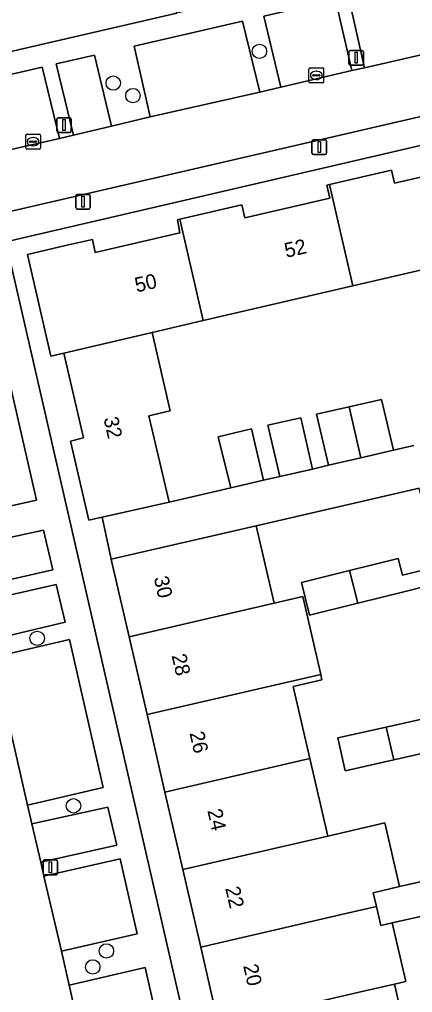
# Model space of a CAD drawing. Extents: x 156412 to 157779, y 382335 to 383768.
# Drawn here: x 156946.6 to 156973.3, y 382800.5 to 382866.5 of the extents above; entities that cross this region are included whole.
import ezdxf

# ---------------------------------------------------------------- set-up
doc = ezdxf.new("R2010")
doc.units = 0
for name, color, linetype in [('IMGEO_Boom', 7, 'Continuous'), ('IMGEO_Erf', 7, 'Continuous'), ('IMGEO_Kolk', 7, 'Continuous'), ('IMGEO_Lichtmast', 7, 'Continuous'), ('IMGEO_Pand', 7, 'Continuous'), ('IMGEO_Pand_nummerreeks', 7, 'Continuous'), ('IMGEO_Parkeervlak_open', 7, 'Continuous'), ('IMGEO_Rijbaan_lokaal_gesloten', 7, 'Continuous'), ('IMGEO_Voetpad_open', 7, 'Continuous')]:
    doc.layers.add(name, color=color, linetype=linetype)

msp = doc.modelspace()

# ---------------------------------------------------------------- linework, layer by layer
at = {"layer": 'IMGEO_Boom'}
for centre in [(156962.875, 382864.384), (156952.948, 382862.227), (156954.286, 382861.381), (156947.786, 382824.562), (156950.25, 382813.2), (156952.488, 382803.354), (156951.559, 382802.272)]:
    msp.add_circle(centre, 0.489, dxfattribs=at)
at = {"layer": 'IMGEO_Erf'}
for points in [[(157000, 382851.126), (156988.027, 382861.266), (156983.836, 382860.322), (156945.662, 382851.459), (156966.822, 382759.288), (156968.984, 382750), (156976.601, 382717.276), (157000, 382744.884), (157004.336, 382750), (157004.803, 382750.551), (157041.321, 382793.644), (157052.477, 382806.707), (157037.953, 382818.984), (157034.372, 382822.017), (157032.691, 382823.44)], [(156975.253, 382828.372), (156972.848, 382827.769), (156969.55, 382826.943), (156966.282, 382826.125), (156965.728, 382828.341), (156968.995, 382829.159), (156972.293, 382829.985), (156972.58, 382828.838), (156974.986, 382829.441), (156973.725, 382834.757), (156962.651, 382832.195), (156963.867, 382826.94), (156965.816, 382827.389), (156967.03, 382822.118), (156967.118, 382821.736), (156965.169, 382821.287), (156966.297, 382816.406), (156967.512, 382811.145), (156971.383, 382812.039), (156972.382, 382807.717), (156973.898, 382808.065), (156977.212, 382808.826), (156979.606, 382809.361)], [(156968.688, 382815.571), (156968.186, 382817.804), (156971.486, 382818.545), (156974.803, 382819.29), (156975.304, 382817.056), (156971.987, 382816.311)], [(156980.247, 382807.178), (156977.724, 382806.599), (156974.41, 382805.838), (156971.893, 382805.26), (156972.812, 382801.286), (156972.048, 382801.109), (156973.04, 382796.781), (156976.343, 382797.537), (156979.657, 382798.296), (156982.11, 382798.858)]]:
    msp.add_lwpolyline(points, close=True, dxfattribs=at)
for points in [[(156960.099, 382798.347), (156958.884, 382803.61), (156957.67, 382808.872), (156956.455, 382814.134), (156955.241, 382819.394), (156954.027, 382824.657), (156952.901, 382829.535), (156952.817, 382829.942), (156952.194, 382832.773), (156951.293, 382832.568), (156950.045, 382837.948), (156950.922, 382838.152), (156949.599, 382843.912), (156948.719, 382843.711), (156947.125, 382850.592), (156949.713, 382851.207), (156951.532, 382851.619), (156951.731, 382850.742), (156957.476, 382852.062), (156957.307, 382852.948), (156957.472, 382852.987), (156961.687, 382853.969), (156961.891, 382853.092), (156967.647, 382854.413), (156967.439, 382855.296), (156967.628, 382855.34), (156971.842, 382856.31), (156972.044, 382855.433), (156979.341, 382857.111)], [(156976.048, 382850.048), (156969.215, 382848.468), (156959.057, 382846.12), (156955.586, 382845.317), (156956.804, 382839.989), (156955.371, 382839.661), (156956.739, 382833.806), (156960.931, 382834.78), (156960.078, 382838.238), (156962.344, 382838.763), (156963.156, 382835.286), (156964.258, 382835.537), (156963.437, 382839.017), (156965.691, 382839.529), (156966.483, 382836.045), (156967.556, 382836.301), (156966.745, 382839.759), (156968.959, 382840.26), (156971.169, 382840.761), (156971.976, 382837.32), (156973.36, 382837.639)]]:
    msp.add_lwpolyline(points, dxfattribs=at)
at = {"layer": 'IMGEO_Kolk'}
for p, q in [((156966.232, 382862.327), (156966.232, 382863.179)), ((156966.307, 382863.253), (156967.159, 382863.253)), ((156966.72, 382863.033), (156966.745, 382863.033)), ((156967.233, 382863.179), (156967.233, 382862.327)), ((156967.159, 382862.253), (156966.307, 382862.253)), ((156966.491, 382862.747), (156966.491, 382862.759)), ((156966.929, 382862.71), (156966.531, 382862.71)), ((156966.534, 382862.796), (156966.932, 382862.796)), ((156966.743, 382862.473), (156966.718, 382862.473)), ((156966.975, 382862.759), (156966.975, 382862.747)), ((156947.005, 382857.829), (156947.005, 382858.681)), ((156947.08, 382858.755), (156947.932, 382858.755)), ((156947.264, 382858.249), (156947.264, 382858.261)), ((156947.702, 382858.212), (156947.304, 382858.212)), ((156947.307, 382858.298), (156947.705, 382858.298)), ((156947.493, 382858.535), (156947.518, 382858.535)), ((156947.748, 382858.261), (156947.748, 382858.249)), ((156948.006, 382858.681), (156948.006, 382857.829)), ((156947.932, 382857.755), (156947.08, 382857.755)), ((156947.516, 382857.975), (156947.491, 382857.975))]:
    msp.add_line(p, q, dxfattribs=at)
for points in [[(156966.232, 382862.327), (156966.232, 382863.179)], [(156966.307, 382863.253), (156967.159, 382863.253)], [(156967.233, 382863.179), (156967.233, 382862.327)], [(156967.159, 382862.253), (156966.307, 382862.253)], [(156947.005, 382857.829), (156947.005, 382858.681)], [(156947.08, 382858.755), (156947.932, 382858.755)], [(156948.006, 382858.681), (156948.006, 382857.829)], [(156947.932, 382857.755), (156947.08, 382857.755)]]:
    msp.add_lwpolyline(points, dxfattribs=at)
for centre, radius, start, end in [((156966.309, 382863.177), 0.0765, 91.55205, 178.44795), ((156966.309, 382863.177), 0.0765, 91.55205, 178.44795), ((156967.157, 382863.177), 0.0765, 1.55205, 88.44795), ((156967.157, 382863.177), 0.0765, 1.55205, 88.44795), ((156966.309, 382862.329), 0.0765, 181.55205, 268.44795), ((156966.309, 382862.329), 0.0765, 181.55205, 268.44795), ((156966.531, 382862.756), 0.0403, 85.87752, 175.75265), ((156966.528, 382862.746), 0.0366, 178.93798, 274.71019), ((156966.932, 382862.753), 0.043, 264.86636, 352.45326), ((156966.936, 382862.758), 0.0386, 1.73085, 96.63898), ((156967.157, 382862.329), 0.0765, 271.55205, 358.44795), ((156967.157, 382862.329), 0.0765, 271.55205, 358.44795), ((156947.082, 382858.679), 0.0765, 91.55205, 178.44795), ((156947.082, 382858.679), 0.0765, 91.55205, 178.44795), ((156947.304, 382858.258), 0.0403, 85.87752, 175.75265), ((156947.301, 382858.248), 0.0366, 178.93798, 274.71019), ((156947.705, 382858.255), 0.043, 264.86636, 352.45326), ((156947.709, 382858.26), 0.0386, 1.73085, 96.63898), ((156947.93, 382858.679), 0.0765, 1.55205, 88.44795), ((156947.93, 382858.679), 0.0765, 1.55205, 88.44795), ((156947.082, 382857.831), 0.0765, 181.55205, 268.44795), ((156947.082, 382857.831), 0.0765, 181.55205, 268.44795), ((156947.93, 382857.831), 0.0765, 271.55205, 358.44795), ((156947.93, 382857.831), 0.0765, 271.55205, 358.44795)]:
    msp.add_arc(centre, radius, start, end, dxfattribs=at)
for centre, major_axis, ratio, start_param, end_param in [((156966.719, 382862.753), (-0.387, 0.002), 0.722429, 4.712389, 7.853982), ((156966.744, 382862.753), (-0.39, 0.002), 0.717154, 1.570796, 4.712389), ((156947.492, 382858.255), (-0.387, 0.002), 0.722429, 4.712389, 7.853982), ((156947.517, 382858.255), (-0.39, 0.002), 0.717154, 1.570796, 4.712389)]:
    msp.add_ellipse(centre, major_axis=major_axis, ratio=ratio, start_param=start_param, end_param=end_param, dxfattribs=at)
at = {"layer": 'IMGEO_Lichtmast'}
for p, q in [((156968.941, 382863.545), (156968.941, 382864.345)), ((156968.941, 382864.345), (156968.941, 382863.545)), ((156969.041, 382864.445), (156969.831, 382864.445)), ((156969.831, 382864.445), (156969.041, 382864.445)), ((156969.931, 382864.345), (156969.931, 382863.545)), ((156969.931, 382863.545), (156969.931, 382864.345)), ((156969.831, 382863.445), (156969.041, 382863.445)), ((156969.041, 382863.445), (156969.831, 382863.445)), ((156949.114, 382858.982), (156949.114, 382859.782)), ((156949.114, 382859.782), (156949.114, 382858.982)), ((156949.214, 382859.882), (156950.004, 382859.882)), ((156950.004, 382859.882), (156949.214, 382859.882)), ((156950.104, 382859.782), (156950.104, 382858.982)), ((156950.104, 382858.982), (156950.104, 382859.782)), ((156950.004, 382858.882), (156949.214, 382858.882)), ((156949.214, 382858.882), (156950.004, 382858.882)), ((156966.44, 382857.485), (156966.44, 382858.285)), ((156966.44, 382858.285), (156966.44, 382857.485)), ((156966.54, 382858.385), (156967.33, 382858.385)), ((156967.33, 382858.385), (156966.54, 382858.385)), ((156967.43, 382858.285), (156967.43, 382857.485)), ((156967.43, 382857.485), (156967.43, 382858.285)), ((156967.33, 382857.385), (156966.54, 382857.385)), ((156966.54, 382857.385), (156967.33, 382857.385)), ((156950.402, 382853.779), (156950.402, 382854.579)), ((156950.402, 382854.579), (156950.402, 382853.779)), ((156950.502, 382854.679), (156951.292, 382854.679)), ((156951.292, 382854.679), (156950.502, 382854.679)), ((156951.392, 382854.579), (156951.392, 382853.779)), ((156951.392, 382853.779), (156951.392, 382854.579)), ((156951.292, 382853.679), (156950.502, 382853.679)), ((156950.502, 382853.679), (156951.292, 382853.679)), ((156948.185, 382808.627), (156948.185, 382809.427)), ((156948.185, 382809.427), (156948.185, 382808.627)), ((156948.285, 382809.527), (156949.075, 382809.527)), ((156949.075, 382809.527), (156948.285, 382809.527)), ((156949.175, 382809.427), (156949.175, 382808.627)), ((156949.175, 382808.627), (156949.175, 382809.427)), ((156949.075, 382808.527), (156948.285, 382808.527)), ((156948.285, 382808.527), (156949.075, 382808.527))]:
    msp.add_line(p, q, dxfattribs=at)
for points in [[(156969.361, 382864.32), (156969.511, 382864.32), (156969.511, 382863.57), (156969.361, 382863.57), (156969.361, 382864.32)], [(156949.534, 382859.757), (156949.684, 382859.757), (156949.684, 382859.007), (156949.534, 382859.007), (156949.534, 382859.757)], [(156966.86, 382858.26), (156967.01, 382858.26), (156967.01, 382857.51), (156966.86, 382857.51), (156966.86, 382858.26)], [(156950.822, 382854.554), (156950.972, 382854.554), (156950.972, 382853.804), (156950.822, 382853.804), (156950.822, 382854.554)], [(156948.605, 382809.402), (156948.755, 382809.402), (156948.755, 382808.652), (156948.605, 382808.652), (156948.605, 382809.402)]]:
    msp.add_lwpolyline(points, dxfattribs=at)
for centre, start, end in [((156969.041, 382864.345), 90, 180), ((156969.041, 382864.345), 90, 180), ((156969.831, 382864.345), 0, 90), ((156969.831, 382864.345), 360, 90), ((156969.041, 382863.545), 180, 270), ((156969.041, 382863.545), 180, 270), ((156969.831, 382863.545), 270, 0), ((156969.831, 382863.545), 270, 0), ((156949.214, 382859.782), 90, 180), ((156949.214, 382859.782), 90, 180), ((156950.004, 382859.782), 0, 90), ((156950.004, 382859.782), 360, 90), ((156949.214, 382858.982), 180, 270), ((156949.214, 382858.982), 180, 270), ((156950.004, 382858.982), 270, 0), ((156950.004, 382858.982), 270, 0), ((156966.54, 382858.285), 90, 180), ((156966.54, 382858.285), 90, 180), ((156967.33, 382858.285), 0, 90), ((156967.33, 382858.285), 360, 90), ((156966.54, 382857.485), 180, 270), ((156966.54, 382857.485), 180, 270), ((156967.33, 382857.485), 270, 0), ((156967.33, 382857.485), 270, 0), ((156950.502, 382854.579), 90, 180), ((156950.502, 382854.579), 90, 180), ((156951.292, 382854.579), 0, 90), ((156951.292, 382854.579), 360, 90), ((156950.502, 382853.779), 180, 270), ((156950.502, 382853.779), 180, 270), ((156951.292, 382853.779), 270, 0), ((156951.292, 382853.779), 270, 0), ((156948.285, 382809.427), 90, 180), ((156948.285, 382809.427), 90, 180), ((156949.075, 382809.427), 0, 90), ((156949.075, 382809.427), 360, 90), ((156948.285, 382808.627), 180, 270), ((156948.285, 382808.627), 180, 270), ((156949.075, 382808.627), 270, 0), ((156949.075, 382808.627), 270, 0)]:
    msp.add_arc(centre, 0.1, start, end, dxfattribs=at)
at = {"layer": 'IMGEO_Pand'}
for points in [[(156957.277, 382866.967), (156956.23, 382871.503), (156949.418, 382869.934), (156947.96, 382876.242), (156941.821, 382874.823), (156940.359, 382874.483), (156941.154, 382870.986), (156942.634, 382871.323), (156942.937, 382870.007), (156944.325, 382863.994)], [(156976.048, 382850.048), (156976.388, 382850.12), (156983.491, 382858.497), (156983.045, 382858.875), (156979.127, 382857.99), (156979.341, 382857.111), (156972.044, 382855.433), (156971.842, 382856.31), (156967.628, 382855.34), (156969.215, 382848.468)], [(156967.628, 382855.34), (156967.439, 382855.296), (156967.647, 382854.413), (156961.891, 382853.092), (156961.687, 382853.969), (156957.472, 382852.987), (156959.057, 382846.12), (156969.215, 382848.468)], [(156957.472, 382852.987), (156957.307, 382852.948), (156957.476, 382852.062), (156951.731, 382850.742), (156951.532, 382851.619), (156949.713, 382851.207), (156947.125, 382850.592), (156948.719, 382843.711), (156949.599, 382843.912), (156955.586, 382845.317), (156959.057, 382846.12)], [(156955.371, 382839.661), (156956.804, 382839.989), (156955.586, 382845.317), (156949.599, 382843.912), (156950.922, 382838.152), (156950.045, 382837.948), (156951.293, 382832.568), (156952.194, 382832.773), (156956.739, 382833.806)], [(156969.764, 382836.81), (156971.976, 382837.32), (156971.169, 382840.761), (156968.959, 382840.26)], [(156969.764, 382836.81), (156968.959, 382840.26), (156966.745, 382839.759), (156967.556, 382836.301)], [(156964.258, 382835.537), (156966.483, 382836.045), (156965.691, 382839.529), (156963.437, 382839.017)], [(156960.931, 382834.78), (156963.156, 382835.286), (156962.344, 382838.763), (156960.078, 382838.238)], [(156954.027, 382824.657), (156963.867, 382826.94), (156962.651, 382832.195), (156952.817, 382829.942), (156952.901, 382829.535)], [(156974.986, 382829.441), (156972.58, 382828.838), (156972.293, 382829.985), (156968.995, 382829.159), (156969.55, 382826.943), (156972.848, 382827.769), (156975.253, 382828.372)], [(156969.55, 382826.943), (156968.995, 382829.159), (156965.728, 382828.341), (156966.282, 382826.125)], [(156967.03, 382822.118), (156965.816, 382827.389), (156963.867, 382826.94), (156954.027, 382824.657), (156955.241, 382819.394)], [(156967.03, 382822.118), (156955.241, 382819.394), (156956.455, 382814.134), (156966.297, 382816.406), (156965.169, 382821.287), (156967.118, 382821.736)], [(156971.486, 382818.545), (156971.987, 382816.311), (156975.304, 382817.056), (156974.803, 382819.29)], [(156971.486, 382818.545), (156968.186, 382817.804), (156968.688, 382815.571), (156971.987, 382816.311)], [(156967.512, 382811.145), (156966.297, 382816.406), (156956.455, 382814.134), (156957.67, 382808.872)], [(156972.382, 382807.717), (156971.383, 382812.039), (156967.512, 382811.145), (156957.67, 382808.872), (156958.884, 382803.61), (156968.727, 382805.884), (156970.819, 382806.367), (156970.603, 382807.308)], [(156973.898, 382808.065), (156972.382, 382807.717), (156970.603, 382807.308), (156970.819, 382806.367), (156971.114, 382805.081), (156971.893, 382805.26), (156974.41, 382805.838)], [(156971.893, 382805.26), (156971.114, 382805.081), (156970.819, 382806.367), (156968.727, 382805.884), (156958.884, 382803.61), (156960.099, 382798.347), (156969.943, 382800.622), (156972.048, 382801.109), (156972.812, 382801.286)], [(156969.943, 382800.622), (156960.099, 382798.347), (156961.313, 382793.087), (156971.158, 382795.361), (156973.254, 382795.845), (156973.04, 382796.781), (156972.048, 382801.109)]]:
    msp.add_lwpolyline(points, close=True, dxfattribs=at)
at = {"layer": 'IMGEO_Parkeervlak_open'}
for points in [[(156973.711, 382869.211), (156968.926, 382868.104), (156970.005, 382863.263), (156974.849, 382864.375)], [(156963.163, 382866.77), (156964.325, 382861.958), (156969.156, 382863.074), (156968.039, 382867.898)], [(156961.719, 382866.435), (156954.369, 382864.734), (156955.466, 382859.93), (156962.895, 382861.604)], [(156949.085, 382863.532), (156950.259, 382858.702), (156952.831, 382859.304), (156951.668, 382864.121)], [(156948.126, 382863.313), (156944.66, 382862.523), (156943.175, 382862.185), (156944.29, 382857.344), (156949.295, 382858.468)], [(156947.737, 382833.938), (156946.021, 382841.454), (156940.931, 382840.306), (156942.646, 382832.797)], [(156948.214, 382831.89), (156943.112, 382830.796), (156943.748, 382828.064), (156948.839, 382829.202)], [(156949.069, 382828.214), (156943.982, 382827.057), (156944.552, 382824.438), (156949.694, 382825.649)], [(156947.139, 382813.241), (156952.261, 382814.432), (156949.979, 382824.473), (156944.82, 382823.277)], [(156952.583, 382813.117), (156947.417, 382811.976), (156948.024, 382809.388), (156953.194, 382810.536)], [(156949.427, 382803.35), (156954.57, 382804.521), (156953.42, 382809.61), (156948.239, 382808.423)], [(156955.113, 382802.231), (156949.947, 382801.041), (156950.555, 382798.433), (156955.71, 382799.642)]]:
    msp.add_lwpolyline(points, close=True, dxfattribs=at)
at = {"layer": 'IMGEO_Rijbaan_lokaal_gesloten'}
msp.add_lwpolyline([(156976.761, 382860.639), (156978.786, 382861.108), (156980.19, 382861.433), (156981.73, 382861.789), (156981.027, 382864.803), (156980.818, 382865.678), (156977.945, 382865.05), (156975.39, 382864.491), (156974.849, 382864.375), (156970.005, 382863.263), (156969.156, 382863.074), (156964.325, 382861.958), (156962.895, 382861.604), (156955.466, 382859.93), (156952.831, 382859.304), (156950.259, 382858.702), (156949.295, 382858.468), (156944.29, 382857.344), (156942.376, 382857.01), (156943.33, 382852.932), (156945.223, 382853.37)], close=True, dxfattribs=at)
msp.add_lwpolyline([(156950.555, 382798.433), (156949.947, 382801.041), (156949.427, 382803.35), (156948.239, 382808.423), (156948.024, 382809.388), (156947.417, 382811.976), (156947.139, 382813.241), (156944.82, 382823.277), (156944.552, 382824.438), (156943.982, 382827.057), (156943.748, 382828.064), (156943.112, 382830.796), (156942.646, 382832.797), (156940.931, 382840.306), (156940.529, 382842.099), (156939.925, 382844.701), (156939.242, 382847.585)], dxfattribs=at)
at = {"layer": 'IMGEO_Voetpad_open'}
for points in [[(156973.436, 382870.586), (156970.059, 382869.788), (156970.034, 382869.896), (156957.277, 382866.967), (156944.325, 382863.994), (156944.66, 382862.523), (156948.126, 382863.313), (156949.295, 382858.468), (156950.259, 382858.702), (156949.085, 382863.532), (156951.668, 382864.121), (156952.831, 382859.304), (156955.466, 382859.93), (156954.369, 382864.734), (156961.719, 382866.435), (156962.895, 382861.604), (156964.325, 382861.958), (156963.163, 382866.77), (156968.039, 382867.898), (156969.156, 382863.074), (156970.005, 382863.263), (156968.926, 382868.104), (156973.711, 382869.211)], [(156983.176, 382862.124), (156981.73, 382861.789), (156980.19, 382861.433), (156978.786, 382861.108), (156976.761, 382860.639), (156945.223, 382853.37), (156945.662, 382851.459), (156983.836, 382860.322)], [(156966.822, 382759.288), (156945.662, 382851.459)], [(156946.021, 382841.454), (156947.737, 382833.938), (156942.646, 382832.797)], [(156973.36, 382837.639), (156971.976, 382837.32), (156969.764, 382836.81), (156967.556, 382836.301), (156966.483, 382836.045), (156964.258, 382835.537), (156963.156, 382835.286), (156960.931, 382834.78), (156956.739, 382833.806), (156952.194, 382832.773), (156952.817, 382829.942), (156962.651, 382832.195), (156973.725, 382834.757)], [(156943.112, 382830.796), (156948.214, 382831.89), (156948.839, 382829.202), (156943.748, 382828.064)], [(156943.982, 382827.057), (156949.069, 382828.214), (156949.694, 382825.649), (156944.552, 382824.438)], [(156944.82, 382823.277), (156949.979, 382824.473), (156952.261, 382814.432), (156947.139, 382813.241), (156947.417, 382811.976), (156952.583, 382813.117), (156953.194, 382810.536), (156948.024, 382809.388), (156948.239, 382808.423), (156953.42, 382809.61), (156954.57, 382804.521), (156949.427, 382803.35), (156949.947, 382801.041), (156955.113, 382802.231), (156955.71, 382799.642)]]:
    msp.add_lwpolyline(points, dxfattribs=at)

# ---------------------------------------------------------------- texts
at = {"layer": 'IMGEO_Pand_nummerreeks'}
for s, rotation, p in [('52', 12.92047, (156964.695, 382850.37)), ('50', 12.94497, (156954.536, 382848.021)), ('32', 282.63351, (156952.286, 382839.484)), ('30', 282.89113, (156955.695, 382828.664)), ('28', 282.99554, (156956.905, 382823.395)), ('26', 282.99555, (156958.118, 382818.136)), ('24', 282.99555, (156959.332, 382812.875)), ('22', 282.99447, (156960.545, 382807.616)), ('20', 282.99447, (156961.762, 382802.348))]:
    msp.add_text(s, height=1, rotation=rotation, dxfattribs=at).set_placement(p)

doc.saveas('drawing.dxf')
